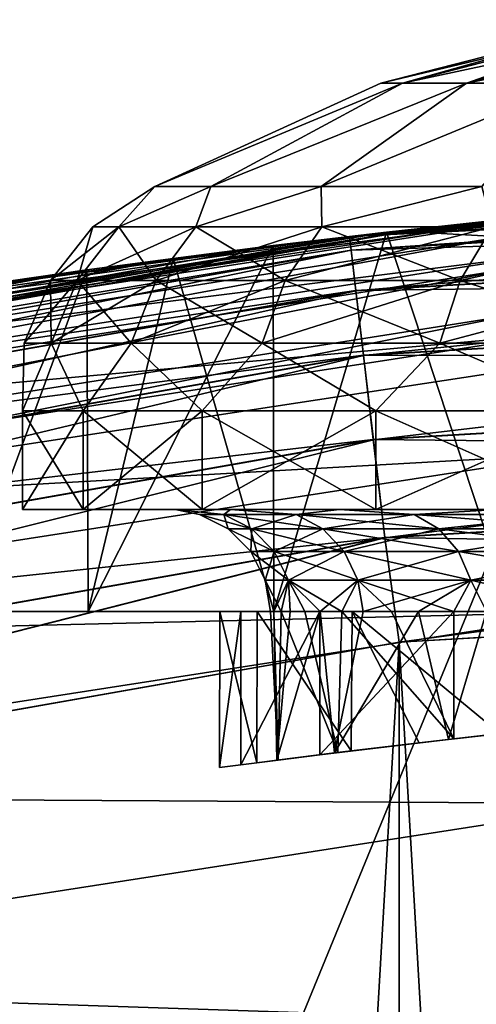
# Model space of a CAD drawing. Header units: metres. Extents: x -24 to 24, y -238 to 25.
# Tile 465 of 477: x -3.491 to -2.596, y 22.832 to 24.758. Entities that reach past the tile are written whole.
import ezdxf

# ---------------------------------------------------------------- set-up
doc = ezdxf.new("R2010")
doc.units = ezdxf.units.M
doc.layers.add('solid_10441023_001', color=7, linetype='CONTINUOUS')

msp = doc.modelspace()

# ---------------------------------------------------------------- linework, layer by layer
at = {"layer": 'solid_10441023_001'}
for points in [[(-2.262931, 24.758404, -53.699017), (-2.740544, 24.634441, -53.783234), (-2.782821, 24.634441, -53.299999)], [(-2.29784, 24.758404, -53.299999), (-2.782821, 24.634441, -53.299999), (-2.740544, 24.634441, -52.816769)], [(-2.262931, 24.758404, -53.699017), (-2.782821, 24.634441, -53.299999), (-2.29784, 24.758404, -53.299999)], [(-2.159264, 24.758404, -54.085907), (-2.614997, 24.634441, -54.251781), (-2.740544, 24.634441, -53.783234)], [(-2.159264, 24.758404, -54.085907), (-2.740544, 24.634441, -53.783234), (-2.262931, 24.758404, -53.699017)], [(-2.262931, 24.758404, -52.900986), (-2.740544, 24.634441, -52.816769), (-2.614997, 24.634441, -52.348221)], [(-2.29784, 24.758404, -53.299999), (-2.740544, 24.634441, -52.816769), (-2.262931, 24.758404, -52.900986)], [(-1.989988, 24.758404, -54.448921), (-2.409994, 24.634441, -54.69141), (-2.614997, 24.634441, -54.251781)], [(-1.989988, 24.758404, -54.448921), (-2.614997, 24.634441, -54.251781), (-2.159264, 24.758404, -54.085907)], [(-2.159264, 24.758404, -52.514091), (-2.614997, 24.634441, -52.348221), (-2.409994, 24.634441, -51.908588)], [(-2.262931, 24.758404, -52.900986), (-2.614997, 24.634441, -52.348221), (-2.159264, 24.758404, -52.514091)], [(-2.740544, 24.634441, -52.816769), (-3.226179, 24.431805, -53.001057), (-3.116317, 24.431805, -52.413338)], [(-2.782821, 24.634441, -53.299999), (-3.226178, 24.431805, -53.598957), (-3.226179, 24.431805, -53.001057)], [(-2.740544, 24.634441, -52.816769), (-2.782821, 24.634441, -53.299999), (-3.226179, 24.431805, -53.001057)], [(-2.740544, 24.634441, -53.783234), (-3.116313, 24.431805, -54.186676), (-3.226178, 24.431805, -53.598957)], [(-2.782821, 24.634441, -53.299999), (-2.740544, 24.634441, -53.783234), (-3.226178, 24.431805, -53.598957)], [(-2.614997, 24.634441, -52.348221), (-3.116317, 24.431805, -52.413338), (-2.900333, 24.431805, -51.855816)], [(-2.614997, 24.634441, -52.348221), (-2.740544, 24.634441, -52.816769), (-3.116317, 24.431805, -52.413338)], [(-2.614997, 24.634441, -54.251781), (-2.900326, 24.431805, -54.744198), (-3.116313, 24.431805, -54.186676)], [(-2.740544, 24.634441, -53.783234), (-2.614997, 24.634441, -54.251781), (-3.116313, 24.431805, -54.186676)], [(-2.409994, 24.634441, -51.908588), (-2.900333, 24.431805, -51.855816), (-2.585581, 24.431805, -51.347469)], [(-2.409994, 24.634441, -51.908588), (-2.614997, 24.634441, -52.348221), (-2.900333, 24.431805, -51.855816)], [(-2.409994, 24.634441, -54.69141), (-2.585572, 24.431805, -55.252541), (-2.900326, 24.431805, -54.744198)], [(-2.614997, 24.634441, -54.251781), (-2.409994, 24.634441, -54.69141), (-2.900326, 24.431805, -54.744198)], [(-2.844276, 24.334339, -102.400002), (0, 24.5, -57.25), (0, 24.5, -102.400002)], [(-0.686016, 24.490395, -57.186718), (0, 24.5, -57.25), (-2.844276, 24.334339, -102.400002)], [(-2.841112, 24.307264, -102.607056), (-2.844276, 24.334339, -102.400002), (0, 24.5, -102.400002)], [(-2.771899, 24.34269, -50.974316), (-2.844276, 24.334339, 43.099998), (0, 24.5, 43.099998)], [(0, 24.472958, 43.306248), (0, 24.5, 43.099998), (-2.844276, 24.334339, 43.099998)], [(-1.350438, 24.462753, -56.998402), (-0.686016, 24.490395, -57.186718), (-2.844276, 24.334339, -102.400002)], [(0, 24.47274, -102.607056), (-2.841112, 24.307264, -102.607056), (0, 24.5, -102.400002)], [(-2.525731, 24.369463, -50.728146), (-2.771899, 24.34269, -50.974316), (0, 24.5, 43.099998)], [(-2.736919, 24.344151, 58.323162), (-2.469342, 24.37524, 58.386086), (0, 24.5, 58.443073)], [(-2.736919, 24.344151, 58.323162), (0, 24.5, 58.443073), (0, 24.497602, 58.394157)], [(-2.545766, 24.333725, 58.202251), (-2.736919, 24.344151, 58.323162), (0, 24.497602, 58.394157)], [(-2.841137, 24.30748, 43.306248), (0, 24.472958, 43.306248), (-2.844276, 24.334339, 43.099998)], [(0, 24.393135, 43.499454), (0, 24.472958, 43.306248), (-2.841137, 24.30748, 43.306248)], [(-2.831821, 24.227781, -102.800179), (-2.841112, 24.307264, -102.607056), (0, 24.47274, -102.607056)], [(0, 24.392715, -102.800179), (-2.831821, 24.227781, -102.800179), (0, 24.47274, -102.607056)], [(-1.97104, 24.420586, -56.69022), (-1.350438, 24.462753, -56.998402), (-2.844276, 24.334339, -102.400002)], [(-2.765031, 24.343472, 65.516441), (-1.38657, 24.460732, 65.491135), (-2.469342, 24.37524, 58.386086)], [(-2.488129, 24.36858, 65.686508), (-1.38657, 24.460732, 65.491135), (-2.765031, 24.343472, 65.516441)], [(-3.347225, 24.352942, -53.299999), (-3.226179, 24.431805, -53.001057), (-3.226178, 24.431805, -53.598957)], [(-3.296373, 24.352942, -52.718761), (-3.226179, 24.431805, -53.001057), (-3.347225, 24.352942, -53.299999)], [(-3.347225, 24.352942, -53.299999), (-3.226178, 24.431805, -53.598957), (-3.296373, 24.352942, -53.881241)], [(-3.296373, 24.352942, -52.718761), (-3.116317, 24.431805, -52.413338), (-3.226179, 24.431805, -53.001057)], [(-3.145363, 24.352942, -52.155182), (-3.116317, 24.431805, -52.413338), (-3.296373, 24.352942, -52.718761)], [(-3.296373, 24.352942, -53.881241), (-3.226178, 24.431805, -53.598957), (-3.116313, 24.431805, -54.186676)], [(-3.296373, 24.352942, -53.881241), (-3.116313, 24.431805, -54.186676), (-3.145363, 24.352942, -54.444817)], [(-3.145363, 24.352942, -52.155182), (-2.900333, 24.431805, -51.855816), (-3.116317, 24.431805, -52.413338)], [(-2.898782, 24.352942, -51.626389), (-2.900333, 24.431805, -51.855816), (-3.145363, 24.352942, -52.155182)], [(-3.145363, 24.352942, -54.444817), (-3.116313, 24.431805, -54.186676), (-2.900326, 24.431805, -54.744198)], [(-3.145363, 24.352942, -54.444817), (-2.900326, 24.431805, -54.744198), (-2.898782, 24.352942, -54.973614)], [(-2.898782, 24.352942, -51.626389), (-2.585581, 24.431805, -51.347469), (-2.900333, 24.431805, -51.855816)], [(-2.898782, 24.352942, -54.973614), (-2.900326, 24.431805, -54.744198), (-2.585572, 24.431805, -55.252541)], [(-2.564123, 24.352942, -51.148445), (-2.585581, 24.431805, -51.347469), (-2.898782, 24.352942, -51.626389)], [(-2.898782, 24.352942, -54.973614), (-2.585572, 24.431805, -55.252541), (-2.564123, 24.352942, -55.451553)], [(-2.257964, 24.395729, -56.494007), (-1.97104, 24.420586, -56.69022), (-2.844276, 24.334339, -102.400002)], [(-2.525723, 24.369463, -56.271862), (-2.257964, 24.395729, -56.494007), (-2.844276, 24.334339, -102.400002)], [(-2.83187, 24.228197, 43.499454), (0, 24.393135, 43.499454), (-2.841137, 24.30748, 43.306248)], [(0, 24.265982, 43.66539), (0, 24.393135, 43.499454), (-2.83187, 24.228197, 43.499454)], [(-2.81704, 24.101315, -102.965981), (-2.831821, 24.227781, -102.800179), (0, 24.392715, -102.800179)], [(0, 24.265388, -102.965981), (-2.81704, 24.101315, -102.965981), (0, 24.392715, -102.800179)], [(-2.765031, 24.343472, 65.516441), (-2.469342, 24.37524, 58.386086), (-4.92091, 24.000721, 58.215004)], [(-2.736919, 24.344151, 58.323162), (-4.92091, 24.000721, 58.215004), (-2.469342, 24.37524, 58.386086)], [(-2.488129, 24.36858, 65.686508), (-4.133222, 24.14884, 65.55986), (-4.950073, 23.988949, 65.788254)], [(-2.488129, 24.36858, 65.686508), (-4.950073, 23.988949, 65.788254), (-2.46728, 24.298422, 66.216858)], [(-2.488129, 24.36858, 65.686508), (-2.765031, 24.343472, 65.516441), (-4.133222, 24.14884, 65.55986)], [(-2.771892, 24.342691, -56.025688), (-2.525723, 24.369463, -56.271862), (-2.844276, 24.334339, -102.400002)], [(-2.5263, 23.6, -50.728664), (-2.771899, 24.34269, -50.974316), (-2.525731, 24.369463, -50.728146)], [(-2.5263, 23.6, -56.271336), (-2.525723, 24.369463, -56.271862), (-2.771892, 24.342691, -56.025688)], [(-2.736919, 24.344151, 58.323162), (-5.431648, 23.8873, 58.11013), (-4.92091, 24.000721, 58.215004)], [(-5.057353, 23.936728, 58.017132), (-5.431648, 23.8873, 58.11013), (-2.736919, 24.344151, 58.323162)], [(-5.057353, 23.936728, 58.017132), (-2.736919, 24.344151, 58.323162), (-2.545766, 24.333725, 58.202251)], [(-4.133222, 24.14884, 65.55986), (-2.765031, 24.343472, 65.516441), (-4.92091, 24.000721, 58.215004)], [(-3.296373, 24.352942, -53.881241), (-3.377938, 24.248238, -53.895622), (-3.430048, 24.248238, -53.299999)], [(-3.347225, 24.352942, -53.299999), (-3.430048, 24.248238, -53.299999), (-3.377938, 24.248238, -52.70438)], [(-3.347225, 24.352942, -53.299999), (-3.296373, 24.352942, -53.881241), (-3.430048, 24.248238, -53.299999)], [(-3.145363, 24.352942, -54.444817), (-3.223191, 24.248238, -54.473145), (-3.377938, 24.248238, -53.895622)], [(-3.296373, 24.352942, -53.881241), (-3.145363, 24.352942, -54.444817), (-3.377938, 24.248238, -53.895622)], [(-3.296373, 24.352942, -52.718761), (-3.377938, 24.248238, -52.70438), (-3.223191, 24.248238, -52.126854)], [(-3.296373, 24.352942, -52.718761), (-3.347225, 24.352942, -53.299999), (-3.377938, 24.248238, -52.70438)], [(-3.145363, 24.352942, -52.155182), (-3.296373, 24.352942, -52.718761), (-3.223191, 24.248238, -52.126854)], [(-2.898782, 24.352942, -54.973614), (-2.970509, 24.248238, -55.015022), (-3.223191, 24.248238, -54.473145)], [(-3.145363, 24.352942, -54.444817), (-2.898782, 24.352942, -54.973614), (-3.223191, 24.248238, -54.473145)], [(-3.145363, 24.352942, -52.155182), (-3.223191, 24.248238, -52.126854), (-2.970509, 24.248238, -51.584976)], [(-2.898782, 24.352942, -51.626389), (-3.145363, 24.352942, -52.155182), (-2.970509, 24.248238, -51.584976)], [(-2.771899, 24.34269, -50.974316), (-2.994071, 24.316364, -51.242115), (-2.844276, 24.334339, 43.099998)], [(-2.992522, 23.6, -51.240063), (-2.994071, 24.316364, -51.242115), (-2.771899, 24.34269, -50.974316)], [(-2.994066, 24.316364, -55.757889), (-2.771892, 24.342691, -56.025688), (-2.844276, 24.334339, -102.400002)], [(-2.992522, 23.6, -55.759937), (-2.771892, 24.342691, -56.025688), (-2.994066, 24.316364, -55.757889)], [(-2.5263, 23.6, -56.271336), (-2.771892, 24.342691, -56.025688), (-2.992522, 23.6, -55.759937)], [(-2.992522, 23.6, -51.240063), (-2.771899, 24.34269, -50.974316), (-2.5263, 23.6, -50.728664)], [(-2.564123, 24.352942, -55.451553), (-2.627569, 24.248238, -55.504791), (-2.970509, 24.248238, -55.015022)], [(-2.898782, 24.352942, -54.973614), (-2.564123, 24.352942, -55.451553), (-2.970509, 24.248238, -55.015022)], [(-2.898782, 24.352942, -51.626389), (-2.970509, 24.248238, -51.584976), (-2.627569, 24.248238, -51.095207)], [(-2.564123, 24.352942, -51.148445), (-2.898782, 24.352942, -51.626389), (-2.627569, 24.248238, -51.095207)], [(-2.151555, 24.352942, -55.864124), (-2.204792, 24.248238, -55.92757), (-2.627569, 24.248238, -55.504791)], [(-2.564123, 24.352942, -55.451553), (-2.151555, 24.352942, -55.864124), (-2.627569, 24.248238, -55.504791)], [(-2.564123, 24.352942, -51.148445), (-2.627569, 24.248238, -51.095207), (-2.204792, 24.248238, -50.672432)], [(-5.650089, 23.8396, -102.400002), (-5.650089, 23.8396, 43.099998), (-2.844276, 24.334339, 43.099998)], [(-2.841137, 24.30748, 43.306248), (-2.844276, 24.334339, 43.099998), (-5.650089, 23.8396, 43.099998)], [(-3.734157, 24.213758, -53.155659), (-5.650089, 23.8396, -102.400002), (-2.844276, 24.334339, 43.099998)], [(-2.994066, 24.316364, -55.757889), (-2.844276, 24.334339, -102.400002), (-5.650089, 23.8396, -102.400002)], [(-5.643802, 23.813074, -102.607056), (-5.650089, 23.8396, -102.400002), (-2.844276, 24.334339, -102.400002)], [(-3.190291, 24.291399, -55.470924), (-2.994066, 24.316364, -55.757889), (-5.650089, 23.8396, -102.400002)], [(-2.841112, 24.307264, -102.607056), (-5.643802, 23.813074, -102.607056), (-2.844276, 24.334339, -102.400002)], [(-5.057353, 23.936728, 58.017132), (-2.545766, 24.333725, 58.202251), (-5.032791, 23.87513, 57.900803)], [(-2.545766, 24.333725, 58.202251), (-2.53336, 24.270206, 58.08503), (-5.032791, 23.87513, 57.900803)], [(-3.607991, 24.232878, -52.477795), (-3.734157, 24.213758, -53.155659), (-2.844276, 24.334339, 43.099998)], [(-3.358901, 24.268658, -51.832581), (-3.607991, 24.232878, -52.477795), (-2.844276, 24.334339, 43.099998)], [(-3.190297, 24.291397, -51.529087), (-3.358901, 24.268658, -51.832581), (-2.844276, 24.334339, 43.099998)], [(-3.356838, 23.6, -51.82843), (-3.190297, 24.291397, -51.529087), (-2.994071, 24.316364, -51.242115)], [(-3.356838, 23.6, -51.82843), (-2.994071, 24.316364, -51.242115), (-2.992522, 23.6, -51.240063)], [(-2.994071, 24.316364, -51.242115), (-3.190297, 24.291397, -51.529087), (-2.844276, 24.334339, 43.099998)], [(-2.992522, 23.6, -55.759937), (-2.994066, 24.316364, -55.757889), (-3.190291, 24.291399, -55.470924)], [(-5.643852, 23.813286, 43.306248), (-2.841137, 24.30748, 43.306248), (-5.650089, 23.8396, 43.099998)], [(-2.83187, 24.228197, 43.499454), (-2.841137, 24.30748, 43.306248), (-5.643852, 23.813286, 43.306248)], [(-5.625347, 23.735207, -102.800179), (-5.643802, 23.813074, -102.607056), (-2.841112, 24.307264, -102.607056)], [(-2.831821, 24.227781, -102.800179), (-5.625347, 23.735207, -102.800179), (-2.841112, 24.307264, -102.607056)], [(-4.950073, 23.988949, 65.788254), (-4.907294, 23.921631, 66.31765), (-2.46728, 24.298422, 66.216858)], [(-2.46728, 24.298422, 66.216858), (-4.907294, 23.921631, 66.31765), (-2.438273, 24.143818, 66.728607)], [(-3.358896, 24.26866, -55.167427), (-3.190291, 24.291399, -55.470924), (-5.650089, 23.8396, -102.400002)], [(-3.356838, 23.6, -51.82843), (-3.358901, 24.268658, -51.832581), (-3.190297, 24.291397, -51.529087)], [(-3.356838, 23.6, -55.17157), (-3.190291, 24.291399, -55.470924), (-3.358896, 24.26866, -55.167427)], [(-2.992522, 23.6, -55.759937), (-3.190291, 24.291399, -55.470924), (-3.356838, 23.6, -55.17157)], [(-3.607987, 24.23288, -54.522217), (-3.358896, 24.26866, -55.167427), (-5.650089, 23.8396, -102.400002)], [(-5.032791, 23.87513, 57.900803), (-2.53336, 24.270206, 58.08503), (-5.005347, 23.788609, 57.808777)], [(-2.53336, 24.270206, 58.08503), (-2.519498, 24.181541, 57.992004), (-5.005347, 23.788609, 57.808777)], [(-3.606836, 23.6, -52.473728), (-3.607991, 24.232878, -52.477795), (-3.358901, 24.268658, -51.832581)], [(-3.606836, 23.6, -54.526272), (-3.358896, 24.26866, -55.167427), (-3.607987, 24.23288, -54.522217)], [(-3.356838, 23.6, -55.17157), (-3.358896, 24.26866, -55.167427), (-3.606836, 23.6, -54.526272)], [(-3.606836, 23.6, -52.473728), (-3.358901, 24.268658, -51.832581), (-3.356838, 23.6, -51.82843)], [(-2.817108, 24.101904, 43.66539), (0, 24.265982, 43.66539), (-2.83187, 24.228197, 43.499454)], [(0, 24.100182, 43.792717), (0, 24.265982, 43.66539), (-2.817108, 24.101904, 43.66539)], [(-2.797776, 23.936504, -103.093132), (-2.81704, 24.101315, -102.965981), (0, 24.265388, -102.965981)], [(0, 24.099455, -103.093132), (-2.797776, 23.936504, -103.093132), (0, 24.265388, -102.965981)], [(-3.377938, 24.248238, -53.895622), (-3.42931, 24.125349, -53.904678), (-3.482213, 24.125349, -53.299999)], [(-3.430048, 24.248238, -53.299999), (-3.482213, 24.125349, -53.299999), (-3.42931, 24.125349, -52.69532)], [(-3.430048, 24.248238, -53.299999), (-3.377938, 24.248238, -53.895622), (-3.482213, 24.125349, -53.299999)], [(-3.377938, 24.248238, -52.70438), (-3.430048, 24.248238, -53.299999), (-3.42931, 24.125349, -52.69532)], [(-3.223191, 24.248238, -54.473145), (-3.27221, 24.125349, -54.490986), (-3.42931, 24.125349, -53.904678)], [(-3.377938, 24.248238, -53.895622), (-3.223191, 24.248238, -54.473145), (-3.42931, 24.125349, -53.904678)], [(-3.377938, 24.248238, -52.70438), (-3.42931, 24.125349, -52.69532), (-3.27221, 24.125349, -52.109013)], [(-3.223191, 24.248238, -52.126854), (-3.377938, 24.248238, -52.70438), (-3.27221, 24.125349, -52.109013)], [(-2.970509, 24.248238, -55.015022), (-3.015685, 24.125349, -55.041107), (-3.27221, 24.125349, -54.490986)], [(-3.223191, 24.248238, -54.473145), (-2.970509, 24.248238, -55.015022), (-3.27221, 24.125349, -54.490986)], [(-3.223191, 24.248238, -52.126854), (-3.27221, 24.125349, -52.109013), (-3.015685, 24.125349, -51.558895)], [(-2.970509, 24.248238, -51.584976), (-3.223191, 24.248238, -52.126854), (-3.015685, 24.125349, -51.558895)], [(-2.627569, 24.248238, -55.504791), (-2.66753, 24.125349, -55.538322), (-3.015685, 24.125349, -55.041107)], [(-2.970509, 24.248238, -55.015022), (-2.627569, 24.248238, -55.504791), (-3.015685, 24.125349, -55.041107)], [(-2.970509, 24.248238, -51.584976), (-3.015685, 24.125349, -51.558895), (-2.66753, 24.125349, -51.061676)], [(-2.627569, 24.248238, -51.095207), (-2.970509, 24.248238, -51.584976), (-2.66753, 24.125349, -51.061676)], [(-2.204792, 24.248238, -55.92757), (-2.238323, 24.125349, -55.967529), (-2.66753, 24.125349, -55.538322)], [(-2.627569, 24.248238, -55.504791), (-2.204792, 24.248238, -55.92757), (-2.66753, 24.125349, -55.538322)], [(-2.627569, 24.248238, -51.095207), (-2.66753, 24.125349, -51.061676), (-2.238323, 24.125349, -50.632469)], [(-2.204792, 24.248238, -50.672432), (-2.627569, 24.248238, -51.095207), (-2.238323, 24.125349, -50.632469)], [(-5.625444, 23.735615, 43.499454), (-2.83187, 24.228197, 43.499454), (-5.643852, 23.813286, 43.306248)], [(-2.817108, 24.101904, 43.66539), (-2.83187, 24.228197, 43.499454), (-5.625444, 23.735615, 43.499454)], [(-5.595984, 23.611313, -102.965981), (-5.625347, 23.735207, -102.800179), (-2.831821, 24.227781, -102.800179)], [(-2.81704, 24.101315, -102.965981), (-5.595984, 23.611313, -102.965981), (-2.831821, 24.227781, -102.800179)], [(-5.005347, 23.788609, 57.808777), (-2.519498, 24.181541, 57.992004), (-4.807395, 23.724899, 57.763103)], [(-2.519498, 24.181541, 57.992004), (-2.410843, 24.089916, 57.933311), (-4.807395, 23.724899, 57.763103)], [(-4.907294, 23.921631, 66.31765), (-4.848348, 23.771116, 66.828041), (-2.438273, 24.143818, 66.728607)], [(-2.438273, 24.143818, 66.728607), (-4.848348, 23.771116, 66.828041), (-2.401871, 23.908834, 67.208275)], [(-3.482213, 24.125349, -53.299999), (-3.485069, 23.993172, -53.622944), (-3.48507, 23.993172, -52.977066)], [(-3.42931, 24.125349, -52.69532), (-3.48507, 23.993172, -52.977066), (-3.366391, 23.993172, -52.342186)], [(-3.42931, 24.125349, -52.69532), (-3.482213, 24.125349, -53.299999), (-3.48507, 23.993172, -52.977066)], [(-3.42931, 24.125349, -53.904678), (-3.366389, 23.993172, -54.257824), (-3.485069, 23.993172, -53.622944)], [(-3.482213, 24.125349, -53.299999), (-3.42931, 24.125349, -53.904678), (-3.485069, 23.993172, -53.622944)], [(-3.42931, 24.125349, -53.904678), (-3.27221, 24.125349, -54.490986), (-3.366389, 23.993172, -54.257824)], [(-3.27221, 24.125349, -52.109013), (-3.42931, 24.125349, -52.69532), (-3.366391, 23.993172, -52.342186)], [(-3.27221, 24.125349, -52.109013), (-3.366391, 23.993172, -52.342186), (-3.133075, 23.993172, -51.739922)], [(-3.27221, 24.125349, -54.490986), (-3.13307, 23.993172, -54.860085), (-3.366389, 23.993172, -54.257824)], [(-3.27221, 24.125349, -54.490986), (-3.015685, 24.125349, -55.041107), (-3.13307, 23.993172, -54.860085)], [(-3.015685, 24.125349, -51.558895), (-3.27221, 24.125349, -52.109013), (-3.133075, 23.993172, -51.739922)], [(-3.015685, 24.125349, -51.558895), (-3.133075, 23.993172, -51.739922), (-2.793065, 23.993172, -51.190784)], [(-3.015685, 24.125349, -55.041107), (-2.793059, 23.993172, -55.409222), (-3.13307, 23.993172, -54.860085)], [(-3.015685, 24.125349, -55.041107), (-2.66753, 24.125349, -55.538322), (-2.793059, 23.993172, -55.409222)], [(-2.66753, 24.125349, -51.061676), (-3.015685, 24.125349, -51.558895), (-2.793065, 23.993172, -51.190784)], [(-2.66753, 24.125349, -51.061676), (-2.793065, 23.993172, -51.190784), (-2.357941, 23.993172, -50.713474)], [(-2.66753, 24.125349, -55.538322), (-2.357934, 23.993172, -55.886532), (-2.793059, 23.993172, -55.409222)], [(-2.66753, 24.125349, -55.538322), (-2.238323, 24.125349, -55.967529), (-2.357934, 23.993172, -55.886532)], [(-2.238323, 24.125349, -50.632469), (-2.66753, 24.125349, -51.061676), (-2.357941, 23.993172, -50.713474)], [(-5.59612, 23.611889, 43.66539), (-2.817108, 24.101904, 43.66539), (-5.625444, 23.735615, 43.499454)], [(-2.79786, 23.937225, 43.792717), (-2.817108, 24.101904, 43.66539), (-5.59612, 23.611889, 43.66539)], [(-5.557717, 23.449852, -103.093132), (-5.595984, 23.611313, -102.965981), (-2.81704, 24.101315, -102.965981)], [(-2.797776, 23.936504, -103.093132), (-5.557717, 23.449852, -103.093132), (-2.81704, 24.101315, -102.965981)], [(-4.807395, 23.724899, 57.763103), (-2.410843, 24.089916, 57.933311), (-3.739709, 20.856062, 56.425343)], [(-2.410843, 24.089916, 57.933311), (-1.248403, 21.103544, 56.540745), (-3.739709, 20.856062, 56.425343)], [(-2.79786, 23.937225, 43.792717), (0, 24.100182, 43.792717), (-2.817108, 24.101904, 43.66539)], [(0, 23.907055, 43.872742), (0, 24.100182, 43.792717), (-2.79786, 23.937225, 43.792717)], [(-2.775346, 23.7446, -103.172958), (-2.797776, 23.936504, -103.093132), (0, 24.099455, -103.093132)], [(0, 23.906246, -103.172958), (-2.775346, 23.7446, -103.172958), (0, 24.099455, -103.093132)], [(-3.48507, 23.993172, -52.977066), (-3.485068, 23.799999, -52.977058), (-3.366389, 23.799999, -52.342178)], [(-3.48507, 23.993172, -52.977066), (-3.485069, 23.993172, -53.622944), (-3.485068, 23.799999, -52.977058)], [(-3.366391, 23.993172, -52.342186), (-3.48507, 23.993172, -52.977066), (-3.366389, 23.799999, -52.342178)], [(-3.485069, 23.993172, -53.622944), (-3.485068, 23.799999, -53.62294), (-3.485068, 23.799999, -52.977058)], [(-3.485069, 23.993172, -53.622944), (-3.366389, 23.993172, -54.257824), (-3.485068, 23.799999, -53.62294)], [(-3.366389, 23.993172, -54.257824), (-3.366389, 23.799999, -54.25782), (-3.485068, 23.799999, -53.62294)], [(-3.366391, 23.993172, -52.342186), (-3.366389, 23.799999, -52.342178), (-3.133077, 23.799999, -51.739929)], [(-3.133075, 23.993172, -51.739922), (-3.366391, 23.993172, -52.342186), (-3.133077, 23.799999, -51.739929)], [(-3.13307, 23.993172, -54.860085), (-3.133077, 23.799999, -54.860069), (-3.366389, 23.799999, -54.25782)], [(-3.366389, 23.993172, -54.257824), (-3.13307, 23.993172, -54.860085), (-3.366389, 23.799999, -54.25782)], [(-2.793059, 23.993172, -55.409222), (-2.793057, 23.799999, -55.409225), (-3.133077, 23.799999, -54.860069)], [(-3.13307, 23.993172, -54.860085), (-2.793059, 23.993172, -55.409222), (-3.133077, 23.799999, -54.860069)], [(-3.133075, 23.993172, -51.739922), (-3.133077, 23.799999, -51.739929), (-2.793057, 23.799999, -51.190773)], [(-2.793065, 23.993172, -51.190784), (-3.133075, 23.993172, -51.739922), (-2.793057, 23.799999, -51.190773)], [(-2.793065, 23.993172, -51.190784), (-2.793057, 23.799999, -51.190773), (-2.357961, 23.799999, -50.713493)], [(-2.357941, 23.993172, -50.713474), (-2.793065, 23.993172, -51.190784), (-2.357961, 23.799999, -50.713493)], [(-2.793059, 23.993172, -55.409222), (-2.357934, 23.993172, -55.886532), (-2.793057, 23.799999, -55.409225)], [(-2.357934, 23.993172, -55.886532), (-2.357961, 23.799999, -55.886505), (-2.793057, 23.799999, -55.409225)], [(-5.557884, 23.450558, 43.792717), (-2.79786, 23.937225, 43.792717), (-5.59612, 23.611889, 43.66539)], [(-2.77544, 23.745405, 43.872742), (-2.79786, 23.937225, 43.792717), (-5.557884, 23.450558, 43.792717)], [(-5.51316, 23.26185, -103.172958), (-5.557717, 23.449852, -103.093132), (-2.797776, 23.936504, -103.093132)], [(-2.775346, 23.7446, -103.172958), (-5.51316, 23.26185, -103.172958), (-2.797776, 23.936504, -103.093132)], [(-2.77544, 23.745405, 43.872742), (0, 23.907055, 43.872742), (-2.79786, 23.937225, 43.792717)], [(-4.848348, 23.771116, 66.828041), (-4.774786, 23.541372, 67.305984), (-2.401871, 23.908834, 67.208275)], [(-2.401871, 23.908834, 67.208275), (-4.774786, 23.541372, 67.305984), (-2.359033, 23.599659, 67.64325)], [(-2.77544, 23.745405, 43.872742), (0, 23.700001, 43.900002), (0, 23.907055, 43.872742)], [(0, 23.906246, -103.172958), (-2.747315, 23.540226, -103.199997), (-2.775346, 23.7446, -103.172958)], [(0, 23.906246, -103.172958), (0, 23.700001, -103.199997), (-2.747315, 23.540226, -103.199997)], [(-3.485068, 23.799999, -52.977058), (-3.485068, 23.799999, -53.62294), (-3.366389, 23.799999, -54.25782)], [(-3.366389, 23.799999, -52.342178), (-3.485068, 23.799999, -52.977058), (-3.366389, 23.799999, -54.25782)], [(-3.366389, 23.799999, -52.342178), (-3.366389, 23.799999, -54.25782), (-3.133077, 23.799999, -54.860069)], [(-3.186339, 23.799999, -53.595367), (-3.366389, 23.799999, -52.342178), (-3.133077, 23.799999, -54.860069)], [(-3.186339, 23.799999, -53.004635), (-3.133077, 23.799999, -51.739929), (-3.366389, 23.799999, -52.342178)], [(-3.186339, 23.799999, -53.595367), (-3.186339, 23.799999, -53.004635), (-3.366389, 23.799999, -52.342178)], [(-3.077755, 23.799999, -54.176025), (-3.186339, 23.799999, -53.595367), (-3.133077, 23.799999, -54.860069)], [(-3.186339, 23.799999, -53.004635), (-3.077755, 23.799999, -52.423973), (-3.133077, 23.799999, -51.739929)], [(-3.09052, 23.790211, -52.755058), (-3.077755, 23.799999, -52.423973), (-3.186339, 23.799999, -53.004635)], [(-3.138197, 23.790211, -53.299999), (-3.186339, 23.799999, -53.004635), (-3.186339, 23.799999, -53.595367)], [(-3.09052, 23.790211, -52.755058), (-3.186339, 23.799999, -53.004635), (-3.138197, 23.790211, -53.299999)], [(-3.09052, 23.790211, -53.844944), (-3.186339, 23.799999, -53.595367), (-3.077755, 23.799999, -54.176025)], [(-3.138197, 23.790211, -53.299999), (-3.186339, 23.799999, -53.595367), (-3.09052, 23.790211, -53.844944)], [(-3.077755, 23.799999, -54.176025), (-3.133077, 23.799999, -54.860069), (-2.793057, 23.799999, -55.409225)], [(-2.864291, 23.799999, -51.873177), (-2.793057, 23.799999, -51.190773), (-3.133077, 23.799999, -51.739929)], [(-3.077755, 23.799999, -52.423973), (-2.864291, 23.799999, -51.873177), (-3.133077, 23.799999, -51.739929)], [(-2.94894, 23.790211, -52.226673), (-3.077755, 23.799999, -52.423973), (-3.09052, 23.790211, -52.755058)], [(-3.09052, 23.790211, -53.844944), (-3.077755, 23.799999, -54.176025), (-2.94894, 23.790211, -54.373325)], [(-2.864291, 23.799999, -54.726826), (-3.077755, 23.799999, -54.176025), (-2.793057, 23.799999, -55.409225)], [(-2.94894, 23.790211, -52.226673), (-2.864291, 23.799999, -51.873177), (-3.077755, 23.799999, -52.423973)], [(-2.94894, 23.790211, -54.373325), (-3.077755, 23.799999, -54.176025), (-2.864291, 23.799999, -54.726826)], [(-2.717758, 23.790211, -51.7309), (-2.864291, 23.799999, -51.873177), (-2.94894, 23.790211, -52.226673)], [(-2.94894, 23.790211, -54.373325), (-2.864291, 23.799999, -54.726826), (-2.717758, 23.790211, -54.869099)], [(-2.553225, 23.799999, -55.229), (-2.864291, 23.799999, -54.726826), (-2.793057, 23.799999, -55.409225)], [(-2.864291, 23.799999, -51.873177), (-2.553226, 23.799999, -51.371002), (-2.793057, 23.799999, -51.190773)], [(-2.717758, 23.790211, -51.7309), (-2.553226, 23.799999, -51.371002), (-2.864291, 23.799999, -51.873177)], [(-2.717758, 23.790211, -54.869099), (-2.864291, 23.799999, -54.726826), (-2.553225, 23.799999, -55.229)], [(-2.553225, 23.799999, -55.229), (-2.793057, 23.799999, -55.409225), (-2.357961, 23.799999, -55.886505)], [(-2.553226, 23.799999, -51.371002), (-2.357961, 23.799999, -50.713493), (-2.793057, 23.799999, -51.190773)], [(-2.403998, 23.790211, -51.282806), (-2.553226, 23.799999, -51.371002), (-2.717758, 23.790211, -51.7309)], [(-2.717758, 23.790211, -54.869099), (-2.553225, 23.799999, -55.229), (-2.403998, 23.790211, -55.317192)], [(-3.138197, 23.790211, -53.299999), (-3.082392, 23.761766, -53.299999), (-3.035564, 23.761766, -52.764748)], [(-3.138197, 23.790211, -53.299999), (-3.09052, 23.790211, -53.844944), (-3.082392, 23.761766, -53.299999)], [(-3.09052, 23.790211, -52.755058), (-3.138197, 23.790211, -53.299999), (-3.035564, 23.761766, -52.764748)], [(-3.09052, 23.790211, -53.844944), (-3.035564, 23.761766, -53.835251), (-3.082392, 23.761766, -53.299999)], [(-3.09052, 23.790211, -53.844944), (-2.94894, 23.790211, -54.373325), (-3.035564, 23.761766, -53.835251)], [(-3.09052, 23.790211, -52.755058), (-3.035564, 23.761766, -52.764748), (-2.896501, 23.761766, -52.245758)], [(-2.94894, 23.790211, -52.226673), (-3.09052, 23.790211, -52.755058), (-2.896501, 23.761766, -52.245758)], [(-2.94894, 23.790211, -54.373325), (-2.896501, 23.761766, -54.35424), (-3.035564, 23.761766, -53.835251)], [(-2.94894, 23.790211, -54.373325), (-2.717758, 23.790211, -54.869099), (-2.896501, 23.761766, -54.35424)], [(-2.94894, 23.790211, -52.226673), (-2.896501, 23.761766, -52.245758), (-2.66943, 23.761766, -51.758804)], [(-2.717758, 23.790211, -51.7309), (-2.94894, 23.790211, -52.226673), (-2.66943, 23.761766, -51.758804)], [(-2.717758, 23.790211, -54.869099), (-2.66943, 23.761766, -54.841198), (-2.896501, 23.761766, -54.35424)], [(-2.717758, 23.790211, -54.869099), (-2.403998, 23.790211, -55.317192), (-2.66943, 23.761766, -54.841198)], [(-2.717758, 23.790211, -51.7309), (-2.66943, 23.761766, -51.758804), (-2.361249, 23.761766, -51.318676)], [(-2.403998, 23.790211, -51.282806), (-2.717758, 23.790211, -51.7309), (-2.361249, 23.761766, -51.318676)], [(-2.403998, 23.790211, -55.317192), (-2.361249, 23.761766, -55.281322), (-2.66943, 23.761766, -54.841198)], [(-3.082392, 23.761766, -53.299999), (-3.038123, 23.717455, -53.299999), (-2.991967, 23.717455, -52.772434)], [(-3.082392, 23.761766, -53.299999), (-3.035564, 23.761766, -53.835251), (-3.038123, 23.717455, -53.299999)], [(-3.035564, 23.761766, -52.764748), (-3.082392, 23.761766, -53.299999), (-2.991967, 23.717455, -52.772434)], [(-3.035564, 23.761766, -53.835251), (-2.991967, 23.717455, -53.827564), (-3.038123, 23.717455, -53.299999)], [(-3.035564, 23.761766, -53.835251), (-2.896501, 23.761766, -54.35424), (-2.991967, 23.717455, -53.827564)], [(-3.035564, 23.761766, -52.764748), (-2.991967, 23.717455, -52.772434), (-2.854902, 23.717455, -52.260902)], [(-2.896501, 23.761766, -52.245758), (-3.035564, 23.761766, -52.764748), (-2.854902, 23.717455, -52.260902)], [(-2.896501, 23.761766, -54.35424), (-2.854902, 23.717455, -54.3391), (-2.991967, 23.717455, -53.827564)], [(-2.896501, 23.761766, -54.35424), (-2.66943, 23.761766, -54.841198), (-2.854902, 23.717455, -54.3391)], [(-2.896501, 23.761766, -52.245758), (-2.854902, 23.717455, -52.260902), (-2.631092, 23.717455, -51.780937)], [(-2.66943, 23.761766, -51.758804), (-2.896501, 23.761766, -52.245758), (-2.631092, 23.717455, -51.780937)], [(-2.66943, 23.761766, -54.841198), (-2.631092, 23.717455, -54.819061), (-2.854902, 23.717455, -54.3391)], [(-2.66943, 23.761766, -54.841198), (-2.361249, 23.761766, -55.281322), (-2.631092, 23.717455, -54.819061)], [(-2.66943, 23.761766, -51.758804), (-2.631092, 23.717455, -51.780937), (-2.327337, 23.717455, -51.347134)], [(-2.361249, 23.761766, -51.318676), (-2.66943, 23.761766, -51.758804), (-2.327337, 23.717455, -51.347134)], [(-2.361249, 23.761766, -55.281322), (-2.327337, 23.717455, -55.252869), (-2.631092, 23.717455, -54.819061)], [(-5.513346, 23.262638, 43.872742), (-2.77544, 23.745405, 43.872742), (-5.557884, 23.450558, 43.792717)], [(-5.513346, 23.262638, 43.872742), (-5.462286, 23.061947, 43.900002), (-2.77544, 23.745405, 43.872742)], [(-2.775346, 23.7446, -103.172958), (-5.462286, 23.061947, -103.199997), (-5.51316, 23.26185, -103.172958)], [(-2.77544, 23.745405, 43.872742), (-5.462286, 23.061947, 43.900002), (-2.747315, 23.540226, 43.900002)], [(-2.775346, 23.7446, -103.172958), (-2.747315, 23.540226, -103.199997), (-5.462286, 23.061947, -103.199997)], [(-2.77544, 23.745405, 43.872742), (-2.747315, 23.540226, 43.900002), (0, 23.700001, 43.900002)], [(-3.038123, 23.717455, -53.299999), (-3.009731, 23.661625, -53.299999), (-2.964006, 23.661625, -52.777367)], [(-3.038123, 23.717455, -53.299999), (-2.991967, 23.717455, -53.827564), (-3.009731, 23.661625, -53.299999)], [(-2.991967, 23.717455, -52.772434), (-3.038123, 23.717455, -53.299999), (-2.964006, 23.661625, -52.777367)], [(-2.991967, 23.717455, -53.827564), (-2.964006, 23.661625, -53.822636), (-3.009731, 23.661625, -53.299999)], [(-2.991967, 23.717455, -53.827564), (-2.854902, 23.717455, -54.3391), (-2.964006, 23.661625, -53.822636)], [(-2.991967, 23.717455, -52.772434), (-2.964006, 23.661625, -52.777367), (-2.828222, 23.661625, -52.270611)], [(-2.854902, 23.717455, -52.260902), (-2.991967, 23.717455, -52.772434), (-2.828222, 23.661625, -52.270611)], [(-2.854902, 23.717455, -54.3391), (-2.828222, 23.661625, -54.329388), (-2.964006, 23.661625, -53.822636)], [(-2.854902, 23.717455, -54.3391), (-2.631092, 23.717455, -54.819061), (-2.828222, 23.661625, -54.329388)], [(-2.854902, 23.717455, -52.260902), (-2.828222, 23.661625, -52.270611), (-2.606503, 23.661625, -51.795135)], [(-2.631092, 23.717455, -51.780937), (-2.854902, 23.717455, -52.260902), (-2.606503, 23.661625, -51.795135)], [(-2.631092, 23.717455, -54.819061), (-2.606503, 23.661625, -54.804867), (-2.828222, 23.661625, -54.329388)], [(-2.747315, 23.540226, 43.900002), (0, -23.700001, 43.900002), (0, 23.700001, 43.900002)], [(-2.747315, -23.540226, -103.199997), (0, 23.700001, -103.199997), (0, -23.700001, -103.199997)], [(-2.747315, -23.540226, -103.199997), (-2.747315, 23.540226, -103.199997), (0, 23.700001, -103.199997)], [(-2.631092, 23.717455, -54.819061), (-2.327337, 23.717455, -55.252869), (-2.606503, 23.661625, -54.804867)], [(-2.631092, 23.717455, -51.780937), (-2.606503, 23.661625, -51.795135), (-2.305587, 23.661625, -51.365383)], [(-2.327337, 23.717455, -51.347134), (-2.631092, 23.717455, -51.780937), (-2.305587, 23.661625, -51.365383)], [(-2.327337, 23.717455, -55.252869), (-2.305587, 23.661625, -55.234619), (-2.606503, 23.661625, -54.804867)], [(-3.009731, 23.661625, -53.299999), (-2.99298, 23.6, -53.505116), (-2.999027, 23.6, -53.223587)], [(-3.009731, 23.661625, -53.299999), (-2.964006, 23.661625, -53.822636), (-2.99298, 23.6, -53.505116)], [(-3.009731, 23.661625, -53.299999), (-2.999027, 23.6, -53.223587), (-2.978651, 23.6, -52.942738)], [(-2.964006, 23.661625, -52.777367), (-3.009731, 23.661625, -53.299999), (-2.978651, 23.6, -52.942738)], [(-2.964006, 23.661625, -53.822636), (-2.960563, 23.6, -53.784836), (-2.99298, 23.6, -53.505116)], [(-2.964006, 23.661625, -52.777367), (-2.978651, 23.6, -52.942738), (-2.932032, 23.6, -52.665031)], [(-2.964006, 23.661625, -53.822636), (-2.902063, 23.6, -54.06028), (-2.960563, 23.6, -53.784836)], [(-2.964006, 23.661625, -53.822636), (-2.828222, 23.661625, -54.329388), (-2.902063, 23.6, -54.06028)], [(-2.964006, 23.661625, -52.777367), (-2.932032, 23.6, -52.665031), (-2.859581, 23.6, -52.392921)], [(-2.828222, 23.661625, -52.270611), (-2.964006, 23.661625, -52.777367), (-2.859581, 23.6, -52.392921)], [(-2.828222, 23.661625, -54.329388), (-2.817995, 23.6, -54.329029), (-2.902063, 23.6, -54.06028)], [(-2.828222, 23.661625, -52.270611), (-2.859581, 23.6, -52.392921), (-2.761936, 23.6, -52.128799)], [(-2.828222, 23.661625, -52.270611), (-2.761936, 23.6, -52.128799), (-2.639957, 23.6, -51.875)], [(-2.606503, 23.661625, -51.795135), (-2.828222, 23.661625, -52.270611), (-2.639957, 23.6, -51.875)], [(-2.828222, 23.661625, -54.329388), (-2.606503, 23.661625, -54.804867), (-2.817995, 23.6, -54.329029)], [(-2.606503, 23.661625, -54.804867), (-2.709099, 23.6, -54.588715), (-2.817995, 23.6, -54.329029)], [(-2.606503, 23.661625, -54.804867), (-2.576335, 23.6, -54.837044), (-2.709099, 23.6, -54.588715)], [(-2.606503, 23.661625, -51.795135), (-2.639957, 23.6, -51.875), (-2.343486, 23.6, -51.427013)], [(-2.305587, 23.661625, -51.365383), (-2.606503, 23.661625, -51.795135), (-2.343486, 23.6, -51.427013)], [(-2.606503, 23.661625, -54.804867), (-2.305587, 23.661625, -55.234619), (-2.576335, 23.6, -54.837044)], [(-4.774786, 23.541372, 67.305984), (-4.688544, 23.23844, 67.738907), (-2.359033, 23.599659, 67.64325)], [(-2.359033, 23.599659, 67.64325), (-4.688544, 23.23844, 67.738907), (-2.310884, 23.224426, 68.022072)], [(-3.606836, 23.6, -54.526272), (-3.606836, 23.6, -52.473728), (-3.356838, 23.6, -51.82843)], [(-3.356838, 23.6, -55.17157), (-3.606836, 23.6, -54.526272), (-3.356838, 23.6, -51.82843)], [(-3.356838, 23.6, -55.17157), (-3.098861, 23.6, -53.584038), (-3.025233, 23.6, -54.176731)], [(-3.356838, 23.6, -55.17157), (-2.992522, 23.6, -51.240063), (-3.098861, 23.6, -53.584038)], [(-2.992522, 23.6, -55.759937), (-3.356838, 23.6, -55.17157), (-3.025233, 23.6, -54.176731)], [(-3.356838, 23.6, -55.17157), (-3.356838, 23.6, -51.82843), (-2.992522, 23.6, -51.240063)], [(-3.098916, 23.294779, -53.581985), (-3.098861, 23.6, -53.584038), (-3.057464, 23.6, -52.988224)], [(-3.057443, 23.300259, -52.988102), (-3.098916, 23.294779, -53.581985), (-3.057464, 23.6, -52.988224)], [(-3.098916, 23.294779, -53.581985), (-3.026061, 23.304356, -54.173016), (-3.098861, 23.6, -53.584038)], [(-2.992522, 23.6, -51.240063), (-3.057464, 23.6, -52.988224), (-3.098861, 23.6, -53.584038)], [(-3.026061, 23.304356, -54.173016), (-3.025233, 23.6, -54.176731), (-3.098861, 23.6, -53.584038)], [(-3.057443, 23.300259, -52.988102), (-3.057464, 23.6, -52.988224), (-2.90258, 23.6, -52.411407)], [(-2.992522, 23.6, -51.240063), (-2.90258, 23.6, -52.411407), (-3.057464, 23.6, -52.988224)], [(-2.90285, 23.320023, -52.412128), (-3.057443, 23.300259, -52.988102), (-2.90258, 23.6, -52.411407)], [(-3.026061, 23.304356, -54.173016), (-2.841023, 23.327635, -54.740398), (-3.025233, 23.6, -54.176731)], [(-2.841023, 23.327635, -54.740398), (-2.839313, 23.6, -54.744308), (-3.025233, 23.6, -54.176731)], [(-2.992522, 23.6, -55.759937), (-3.025233, 23.6, -54.176731), (-2.839313, 23.6, -54.744308)], [(-2.984469, 23.309719, -52.995136), (-2.999027, 23.6, -53.223587), (-2.99298, 23.6, -53.505116)], [(-2.984469, 23.309719, -52.995136), (-2.978651, 23.6, -52.942738), (-2.999027, 23.6, -53.223587)], [(-2.986662, 23.309437, -53.582581), (-2.99298, 23.6, -53.505116), (-2.960563, 23.6, -53.784836)], [(-2.986662, 23.309437, -53.582581), (-2.984469, 23.309719, -52.995136), (-2.99298, 23.6, -53.505116)], [(-2.992522, 23.6, -51.240063), (-2.5263, 23.6, -50.728664), (-2.90258, 23.6, -52.411407)], [(-2.992522, 23.6, -55.759937), (-2.839313, 23.6, -54.744308), (-2.548002, 23.6, -55.265697)], [(-2.5263, 23.6, -56.271336), (-2.992522, 23.6, -55.759937), (-2.548002, 23.6, -55.265697)], [(-2.986662, 23.309437, -53.582581), (-2.960563, 23.6, -53.784836), (-2.902063, 23.6, -54.06028)], [(-2.874166, 23.323574, -54.159748), (-2.986662, 23.309437, -53.582581), (-2.902063, 23.6, -54.06028)], [(-2.984469, 23.309719, -52.995136), (-2.867657, 23.324377, -52.418781), (-2.978651, 23.6, -52.942738)], [(-2.867657, 23.324377, -52.418781), (-2.932032, 23.6, -52.665031), (-2.978651, 23.6, -52.942738)], [(-2.867657, 23.324377, -52.418781), (-2.859581, 23.6, -52.392921), (-2.932032, 23.6, -52.665031)], [(-2.90285, 23.320023, -52.412128), (-2.90258, 23.6, -52.411407), (-2.639957, 23.6, -51.875)], [(-2.639957, 23.351244, -51.875), (-2.90285, 23.320023, -52.412128), (-2.639957, 23.6, -51.875)], [(-2.5263, 23.6, -50.728664), (-2.639957, 23.6, -51.875), (-2.90258, 23.6, -52.411407)], [(-2.874166, 23.323574, -54.159748), (-2.902063, 23.6, -54.06028), (-2.817995, 23.6, -54.329029)], [(-2.874166, 23.323574, -54.159748), (-2.817995, 23.6, -54.329029), (-2.709099, 23.6, -54.588715)], [(-2.650567, 23.35004, -54.705166), (-2.874166, 23.323574, -54.159748), (-2.709099, 23.6, -54.588715)], [(-2.867657, 23.324377, -52.418781), (-2.639957, 23.351244, -51.875), (-2.859581, 23.6, -52.392921)], [(-2.761936, 23.6, -52.128799), (-2.859581, 23.6, -52.392921), (-2.639957, 23.351244, -51.875)], [(-2.841023, 23.327635, -54.740398), (-2.708122, 23.343437, -55.008667), (-2.839313, 23.6, -54.744308)], [(-2.54974, 23.361267, -55.263187), (-2.548002, 23.6, -55.265697), (-2.839313, 23.6, -54.744308)], [(-2.708122, 23.343437, -55.008667), (-2.54974, 23.361267, -55.263187), (-2.839313, 23.6, -54.744308)], [(-2.761936, 23.6, -52.128799), (-2.639957, 23.351244, -51.875), (-2.639957, 23.6, -51.875)], [(-2.650567, 23.35004, -54.705166), (-2.709099, 23.6, -54.588715), (-2.576335, 23.6, -54.837044)], [(-2.499368, 23.366714, -54.959267), (-2.650567, 23.35004, -54.705166), (-2.576335, 23.6, -54.837044)], [(-2.343486, 23.6, -51.427013), (-2.639957, 23.6, -51.875), (-2.5263, 23.6, -50.728664)], [(-2.747315, 23.540226, 43.900002), (-5.462286, 23.061947, 43.900002), (-2.747315, -23.540226, 43.900002)], [(-5.462286, -23.061947, -103.199997), (-5.462286, 23.061947, -103.199997), (-2.747315, 23.540226, -103.199997)], [(-2.747315, -23.540226, -103.199997), (-5.462286, -23.061947, -103.199997), (-2.747315, 23.540226, -103.199997)], [(-2.747315, 23.540226, 43.900002), (-2.747315, -23.540226, 43.900002), (0, -23.700001, 43.900002)], [(-2.650567, 23.35004, -54.705166), (-2.54974, 23.361267, -55.263187), (-2.708122, 23.343437, -55.008667)], [(-2.499368, 23.366714, -54.959267), (-2.54974, 23.361267, -55.263187), (-2.650567, 23.35004, -54.705166)], [(-2.867657, 23.324377, -52.418781), (-2.90285, 23.320023, -52.412128), (-2.639957, 23.351244, -51.875)], [(-2.650567, 23.35004, -54.705166), (-2.841023, 23.327635, -54.740398), (-2.874166, 23.323574, -54.159748)], [(-2.650567, 23.35004, -54.705166), (-2.708122, 23.343437, -55.008667), (-2.841023, 23.327635, -54.740398)], [(-2.984469, 23.309719, -52.995136), (-3.057443, 23.300259, -52.988102), (-2.90285, 23.320023, -52.412128)], [(-2.874166, 23.323574, -54.159748), (-2.841023, 23.327635, -54.740398), (-3.026061, 23.304356, -54.173016)], [(-2.874166, 23.323574, -54.159748), (-3.026061, 23.304356, -54.173016), (-2.986662, 23.309437, -53.582581)], [(-2.984469, 23.309719, -52.995136), (-2.90285, 23.320023, -52.412128), (-2.867657, 23.324377, -52.418781)], [(-3.057443, 23.300259, -52.988102), (-3.026061, 23.304356, -54.173016), (-3.098916, 23.294779, -53.581985)], [(-2.984469, 23.309719, -52.995136), (-3.026061, 23.304356, -54.173016), (-3.057443, 23.300259, -52.988102)], [(-2.986662, 23.309437, -53.582581), (-3.026061, 23.304356, -54.173016), (-2.984469, 23.309719, -52.995136)], [(-4.688544, 23.23844, 67.738907), (-4.591894, 22.870296, 68.11541), (-2.310884, 23.224426, 68.022072)], [(-2.310884, 23.224426, 68.022072), (-4.591894, 22.870296, 68.11541), (-2.258693, 22.793015, 68.334778)], [(-5.462286, 23.061947, 43.900002), (-5.462286, -23.061947, 43.900002), (-2.747315, -23.540226, 43.900002)], [(-4.591894, 22.870296, 68.11541), (-4.487377, 22.44663, 68.425591), (-2.258693, 22.793015, 68.334778)]]:
    msp.add_3dface(points, dxfattribs=at)

doc.saveas('drawing.dxf')
